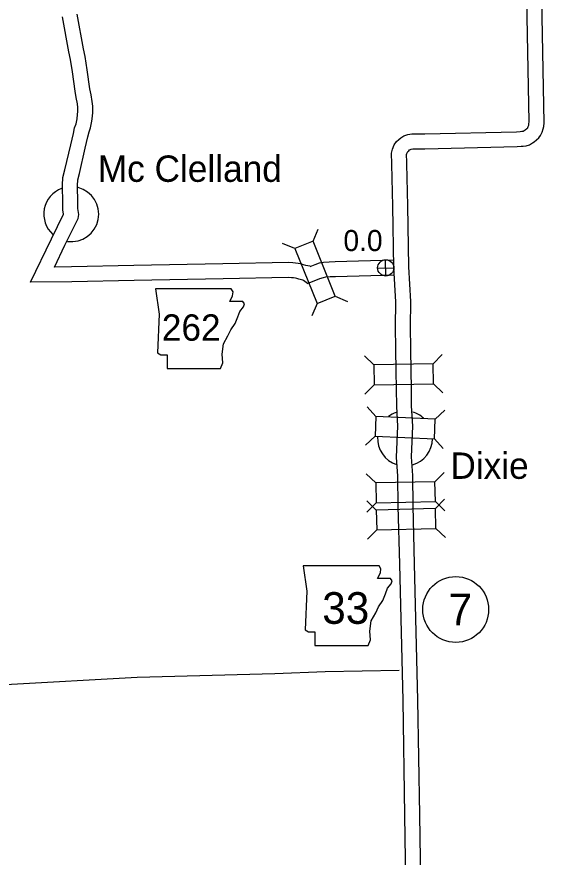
# Model space of a CAD drawing. Extents: x -939622 to -934222, y 1383701 to 1385301.
# Drawn here: x -936074.1 to -936042.4, y 1384317 to 1384367.4 of the extents above; entities that cross this region are included whole.
import ezdxf

# ---------------------------------------------------------------- set-up
doc = ezdxf.new("R2010")
doc.units = 0
for name, color, linetype in [('Level 10', 7, 'Continuous'), ('Level 2', 7, 'Continuous'), ('Level 20', 7, 'Continuous'), ('Level 21', 7, 'Continuous'), ('Level 24', 7, 'Continuous'), ('Level 25', 7, 'Continuous'), ('Level 26', 7, 'Continuous'), ('Level 27', 7, 'Continuous')]:
    doc.layers.add(name, color=color, linetype=linetype)

msp = doc.modelspace()

# ---------------------------------------------------------------- linework, layer by layer
at = {"layer": 'Level 10'}
for points in [[(-936051.048, 1384334.569), (-936051.131, 1384338.044), (-936051.164, 1384339.853), (-936051.245, 1384341.005), (-936051.165, 1384342.85), (-936051.229, 1384344.041), (-936051.247, 1384345.123), (-936051.263, 1384346.155), (-936051.287, 1384347.494), (-936051.304, 1384348.831), (-936051.283, 1384350.333), (-936051.391, 1384352.39), (-936051.459, 1384356.065), (-936051.523, 1384358.596), (-936051.525, 1384358.841), (-936051.531, 1384359.03), (-936051.533, 1384359.169), (-936051.536, 1384359.261), (-936051.48, 1384359.504), (-936051.373, 1384359.76), (-936051.231, 1384359.959), (-936051.101, 1384360.08), (-936050.978, 1384360.183), (-936050.802, 1384360.293), (-936050.562, 1384360.382), (-936050.31, 1384360.407), (-936050.046, 1384360.416), (-936049.793, 1384360.418), (-936049.535, 1384360.412), (-936044.033, 1384360.544), (-936043.804, 1384360.563), (-936043.708, 1384360.569), (-936043.621, 1384360.58), (-936043.607, 1384360.584), (-936043.557, 1384360.616), (-936043.508, 1384360.65), (-936043.401, 1384360.734), (-936043.353, 1384360.779), (-936043.348, 1384360.786), (-936043.316, 1384360.851), (-936043.293, 1384360.93), (-936043.279, 1384361.008), (-936043.261, 1384361.132), (-936043.411, 1384368.499)], [(-936050.149, 1384334.591), (-936050.231, 1384338.063), (-936050.265, 1384339.893), (-936050.344, 1384341.017), (-936050.264, 1384342.855), (-936050.329, 1384344.073), (-936050.347, 1384345.138), (-936050.363, 1384346.17), (-936050.387, 1384347.508), (-936050.404, 1384348.83), (-936050.383, 1384350.351), (-936050.491, 1384352.422), (-936050.559, 1384356.085), (-936050.623, 1384358.612), (-936050.625, 1384358.86), (-936050.631, 1384359.05), (-936050.633, 1384359.173), (-936050.62, 1384359.229), (-936050.582, 1384359.32), (-936050.552, 1384359.362), (-936050.507, 1384359.404), (-936050.449, 1384359.452), (-936050.402, 1384359.481), (-936050.357, 1384359.498), (-936050.249, 1384359.509), (-936050.027, 1384359.516), (-936049.8, 1384359.518), (-936049.535, 1384359.512), (-936043.984, 1384359.645), (-936043.738, 1384359.666), (-936043.625, 1384359.673), (-936043.443, 1384359.695), (-936043.236, 1384359.753), (-936043.057, 1384359.867), (-936042.971, 1384359.928), (-936042.814, 1384360.051), (-936042.676, 1384360.181), (-936042.577, 1384360.316), (-936042.474, 1384360.521), (-936042.417, 1384360.722), (-936042.39, 1384360.861), (-936042.359, 1384361.076), (-936042.511, 1384368.518)], [(-936056.584, 1384351.425), (-936056.822, 1384351.614), (-936056.866, 1384351.621), (-936057.118, 1384351.686), (-936057.223, 1384351.728), (-936057.307, 1384351.741), (-936057.438, 1384351.764), (-936057.554, 1384351.775), (-936057.758, 1384351.793), (-936061.655, 1384351.704), (-936067.009, 1384351.607), (-936070.761, 1384351.524), (-936073.249, 1384351.502), (-936071.981, 1384354.117), (-936071.256, 1384355.587), (-936071.298, 1384355.851), (-936071.307, 1384356.588), (-936071.312, 1384356.991), (-936071.321, 1384357.334), (-936071.294, 1384357.795), (-936071.182, 1384358.244), (-936070.828, 1384359.761), (-936070.665, 1384360.442), (-936070.59, 1384360.776), (-936070.509, 1384361.008), (-936070.445, 1384361.321), (-936070.415, 1384361.58), (-936070.396, 1384361.752), (-936070.398, 1384362.006), (-936070.427, 1384362.215), (-936070.492, 1384362.594), (-936070.568, 1384362.98), (-936070.722, 1384364.134), (-936070.848, 1384364.887), (-936070.945, 1384365.342), (-936071.325, 1384367.438)], [(-936056.438, 1384352.458), (-936056.447, 1384352.466), (-936056.682, 1384352.503), (-936056.838, 1384352.543), (-936056.984, 1384352.602), (-936057.16, 1384352.629), (-936057.314, 1384352.656), (-936057.47, 1384352.672), (-936057.729, 1384352.694), (-936061.674, 1384352.604), (-936067.027, 1384352.507), (-936070.775, 1384352.424), (-936071.806, 1384352.415), (-936071.173, 1384353.722), (-936070.378, 1384355.332), (-936070.343, 1384355.577), (-936070.399, 1384355.928), (-936070.407, 1384356.599), (-936070.412, 1384357.008), (-936070.42, 1384357.321), (-936070.401, 1384357.658), (-936070.307, 1384358.033), (-936069.952, 1384359.554), (-936069.788, 1384360.239), (-936069.723, 1384360.527), (-936069.639, 1384360.769), (-936069.556, 1384361.18), (-936069.521, 1384361.478), (-936069.496, 1384361.706), (-936069.498, 1384362.072), (-936069.538, 1384362.353), (-936069.606, 1384362.756), (-936069.68, 1384363.127), (-936069.832, 1384364.268), (-936069.964, 1384365.055), (-936070.062, 1384365.516), (-936070.439, 1384367.599)], [(-936056.435, 1384352.457), (-936056.14, 1384352.577), (-936055.863, 1384352.658), (-936055.626, 1384352.711), (-936055.289, 1384352.736), (-936054.936, 1384352.751), (-936051.405, 1384352.844)], [(-936056.582, 1384351.426), (-936055.843, 1384351.726), (-936055.638, 1384351.787), (-936055.494, 1384351.819), (-936055.237, 1384351.838), (-936054.906, 1384351.852), (-936051.361, 1384351.945)], [(-936049.532, 1384304.193), (-936049.714, 1384311.527), (-936049.83, 1384319.507), (-936049.948, 1384326.397), (-936050.149, 1384334.591)], [(-936050.432, 1384304.178), (-936050.614, 1384311.51), (-936050.73, 1384319.493), (-936050.847, 1384326.379), (-936051.048, 1384334.569)]]:
    msp.add_lwpolyline(points, dxfattribs=at)
at = {"layer": 'Level 2'}
for points in [[(-936055.527, 1384328.096), (-936058.547, 1384327.989), (-936066.834, 1384327.753), (-936074.74, 1384327.33)], [(-936051.086, 1384328.191), (-936055.527, 1384328.096)]]:
    msp.add_lwpolyline(points, dxfattribs=at)
at = {"layer": 'Level 20'}
for p, q in [((-936056.256, 1384353.967), (-936055.947, 1384354.696)), ((-936057.357, 1384353.521), (-936058.086, 1384353.83)), ((-936056.019, 1384350.218), (-936056.328, 1384349.488)), ((-936054.918, 1384350.664), (-936054.188, 1384350.355)), ((-936052.602, 1384346.535), (-936053.17, 1384347.086)), ((-936049.038, 1384346.592), (-936048.487, 1384347.16)), ((-936052.583, 1384345.347), (-936053.134, 1384344.778)), ((-936049.019, 1384345.404), (-936048.45, 1384344.853)), ((-936052.473, 1384343.438), (-936053.009, 1384344.021)), ((-936048.913, 1384343.284), (-936048.329, 1384343.819)), ((-936052.525, 1384342.251), (-936053.108, 1384341.716)), ((-936048.964, 1384342.097), (-936048.429, 1384341.513)), ((-936052.489, 1384339.448), (-936053.059, 1384339.998)), ((-936048.926, 1384339.514), (-936048.376, 1384340.084)), ((-936052.458, 1384337.822), (-936053.031, 1384338.369)), ((-936052.467, 1384338.26), (-936053.017, 1384337.69)), ((-936048.904, 1384338.326), (-936048.333, 1384337.777)), ((-936048.895, 1384337.907), (-936048.348, 1384338.48)), ((-936052.43, 1384336.635), (-936052.976, 1384336.062)), ((-936048.867, 1384336.719), (-936048.294, 1384336.173))]:
    msp.add_line(p, q, dxfattribs=at)
for points in [[(-936057.357, 1384353.521), (-936056.019, 1384350.218), (-936054.918, 1384350.664), (-936056.256, 1384353.967)], [(-936052.583, 1384345.347), (-936049.019, 1384345.404), (-936049.038, 1384346.592), (-936052.602, 1384346.535)], [(-936052.525, 1384342.251), (-936048.964, 1384342.097), (-936048.913, 1384343.284), (-936052.473, 1384343.438)], [(-936052.467, 1384338.26), (-936048.904, 1384338.326), (-936048.926, 1384339.514), (-936052.489, 1384339.448)], [(-936052.43, 1384336.635), (-936048.867, 1384336.719), (-936048.895, 1384337.907), (-936052.458, 1384337.822)]]:
    msp.add_lwpolyline(points, close=True, dxfattribs=at)
at = {"layer": 'Level 21'}
for points in [[(-936065.736, 1384351.098), (-936065.507, 1384349.575), (-936065.609, 1384347.266), (-936065.406, 1384347.139), (-936065.025, 1384347.139), (-936065.025, 1384346.327), (-936061.828, 1384346.327), (-936061.675, 1384346.657), (-936061.726, 1384347.19), (-936061.65, 1384347.799), (-936061.371, 1384348.281), (-936061.193, 1384348.636), (-936060.94, 1384349.017), (-936060.787, 1384349.423), (-936060.66, 1384349.753), (-936060.432, 1384350.032), (-936060.381, 1384350.21), (-936060.483, 1384350.337), (-936061.269, 1384350.337), (-936061.092, 1384350.692), (-936061.066, 1384350.92), (-936061.172, 1384351.096)], [(-936056.856, 1384334.463), (-936056.627, 1384332.941), (-936056.729, 1384330.632), (-936056.526, 1384330.505), (-936056.145, 1384330.505), (-936056.145, 1384329.693), (-936052.948, 1384329.693), (-936052.796, 1384330.022), (-936052.846, 1384330.555), (-936052.77, 1384331.164), (-936052.491, 1384331.647), (-936052.313, 1384332.002), (-936052.06, 1384332.383), (-936051.907, 1384332.789), (-936051.78, 1384333.118), (-936051.552, 1384333.398), (-936051.501, 1384333.575), (-936051.603, 1384333.702), (-936052.389, 1384333.702), (-936052.212, 1384334.057), (-936052.186, 1384334.286), (-936052.292, 1384334.461)]]:
    msp.add_lwpolyline(points, close=True, dxfattribs=at)
at = {"layer": 'Level 24'}
for centre, start, end in [((-936070.793, 1384355.591), 110.5561, 227.7263), ((-936070.793, 1384355.591), 262.3039, 75.4111), ((-936050.727, 1384342.123), 108.7456, 126.624), ((-936050.727, 1384342.123), 47.7758, 73.5559), ((-936050.727, 1384342.123), 176.8065, 252.1895), ((-936050.727, 1384342.123), 285.7755, 359.2748)]:
    msp.add_arc(centre, 1.65, start, end, dxfattribs=at)
at = {"layer": 'Level 26'}
for p, q in [((-936051.874, 1384351.875), (-936051.897, 1384352.852)), ((-936052.374, 1384352.352), (-936051.397, 1384352.375))]:
    msp.add_line(p, q, dxfattribs=at)
msp.add_circle((-936051.885, 1384352.364), 0.488, dxfattribs=at)
at = {"layer": 'Level 27'}
msp.add_circle((-936047.68, 1384331.846), 1.98, dxfattribs=at)

# ---------------------------------------------------------------- texts
at = {"layer": 'Level 21'}
for s, height, p in [('262', 1.584, (-936065.349, 1384347.989)), ('33', 1.9008, (-936055.705, 1384330.986))]:
    msp.add_text(s, height=height, dxfattribs=at).set_placement(p)
at = {"layer": 'Level 24'}
for s, p in [('Mc Clelland', (-936069.199, 1384357.531)), ('Dixie', (-936048.001, 1384339.694))]:
    msp.add_text(s, height=1.584, dxfattribs=at).set_placement(p)
at = {"layer": 'Level 25'}
msp.add_text('0.0', height=1.2672, dxfattribs=at).set_placement((-936054.431, 1384353.372))
at = {"layer": 'Level 27'}
msp.add_text('7', height=1.901, dxfattribs=at).set_placement((-936048.105, 1384330.895))

doc.saveas('drawing.dxf')
